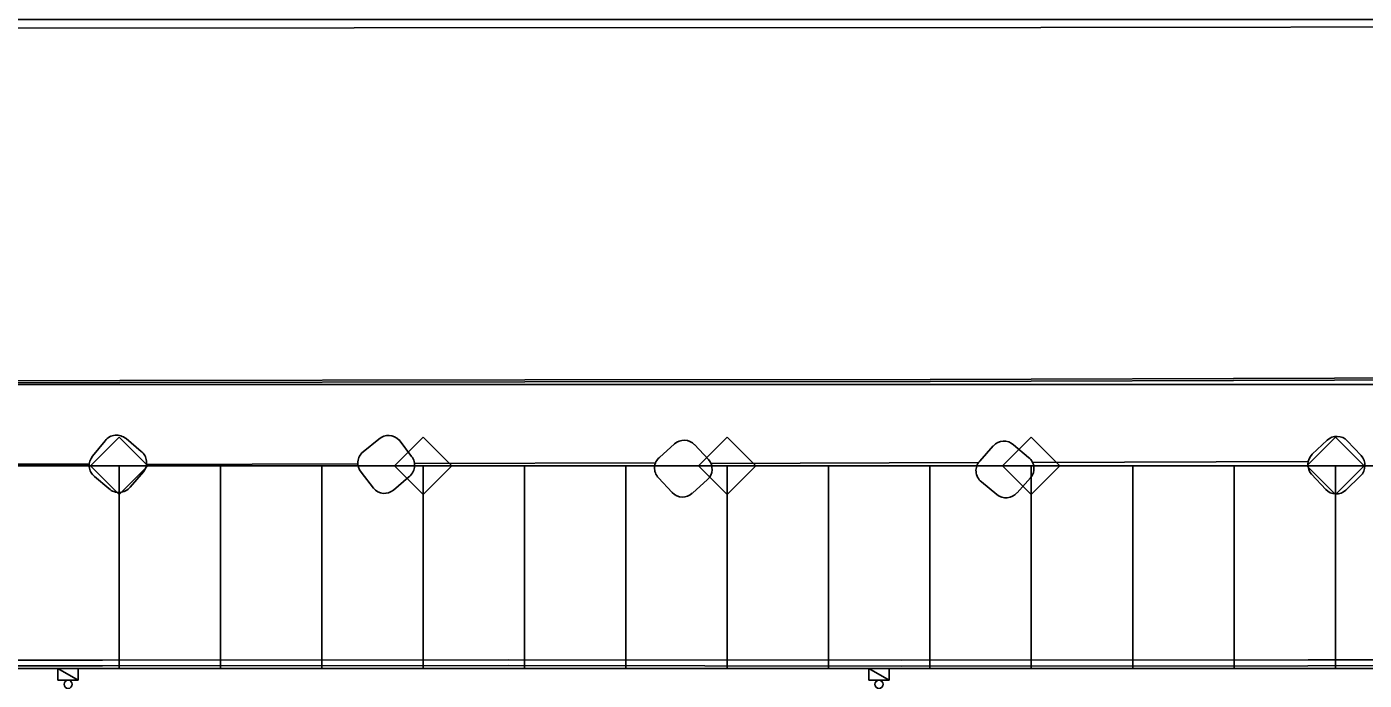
# Model space of a CAD drawing. Extents: x -264205 to -263659, y -1242401 to -1241986.
# Drawn here: x -263891.84 to -263858.86, y -1242271.27 to -1242255.16 of the extents above; entities that cross this region are included whole.
import ezdxf

# ---------------------------------------------------------------- set-up
doc = ezdxf.new("R2010")
doc.units = 0
for name, color, linetype in [('PROJEKT_OBRUBNIKY_KOMUNIKACIE', 7, 'Continuous'), ('PROJEKT_TDZ_VODOROVNE', 7, 'Continuous'), ('SITUACIA_DSP_2D', 7, 'Continuous'), ('SO_20-2_OBRUBNIKY_DOLNA_HRANA', 7, 'Continuous'), ('SO_20-2_OBRUBNIKY_HORNA_HRANA', 7, 'Continuous')]:
    doc.layers.add(name, color=color, linetype=linetype)

msp = doc.modelspace()

# ---------------------------------------------------------------- linework, layer by layer
at = {"layer": 'PROJEKT_OBRUBNIKY_KOMUNIKACIE'}
for p, q in [((-263807.068, -1242265.987), (-263917.08, -1242265.983)), ((-263917.578, -1242270.983), (-263807.068, -1242270.982))]:
    msp.add_line(p, q, dxfattribs=at)
for points in [[(-263854.468, -1242263.985), (-263917.08, -1242263.982), (-263901.868, -1242254.982), (-263854.468, -1242254.985), (-263854.468, -1242263.985)], [(-263889.568, -1242265.279), (-263888.861, -1242265.986), (-263889.568, -1242266.694), (-263890.275, -1242265.986), (-263889.568, -1242265.279)], [(-263882.068, -1242265.279), (-263881.361, -1242265.986), (-263882.068, -1242266.694), (-263882.775, -1242265.986), (-263882.068, -1242265.279)], [(-263874.568, -1242265.279), (-263873.861, -1242265.986), (-263874.568, -1242266.694), (-263875.275, -1242265.986), (-263874.568, -1242265.279)], [(-263867.068, -1242265.279), (-263866.361, -1242265.986), (-263867.068, -1242266.694), (-263867.775, -1242265.986), (-263867.068, -1242265.279)], [(-263859.568, -1242265.279), (-263858.861, -1242265.986), (-263859.568, -1242266.694), (-263860.275, -1242265.986), (-263859.568, -1242265.279)]]:
    msp.add_lwpolyline(points, dxfattribs=at)
at = {"layer": 'PROJEKT_TDZ_VODOROVNE'}
for p, q in [((-263889.568, -1242270.982), (-263889.568, -1242265.982)), ((-263887.068, -1242270.982), (-263887.068, -1242265.982)), ((-263884.568, -1242270.982), (-263884.568, -1242265.982)), ((-263882.068, -1242270.982), (-263882.068, -1242265.982)), ((-263879.568, -1242270.982), (-263879.568, -1242265.982)), ((-263877.068, -1242270.982), (-263877.068, -1242265.982)), ((-263874.568, -1242270.982), (-263874.568, -1242265.982)), ((-263872.068, -1242270.982), (-263872.068, -1242265.982)), ((-263869.568, -1242270.982), (-263869.568, -1242265.982)), ((-263867.068, -1242270.982), (-263867.068, -1242265.982)), ((-263864.568, -1242270.982), (-263864.568, -1242265.982)), ((-263862.068, -1242270.982), (-263862.068, -1242265.982)), ((-263859.568, -1242270.982), (-263859.568, -1242265.982))]:
    msp.add_line(p, q, dxfattribs=at)
at = {"layer": 'SITUACIA_DSP_2D'}
for p, q in [((-263854.468, -1242263.985), (-263917.08, -1242263.982)), ((-263890.275, -1242265.986), (-263889.568, -1242265.279)), ((-263889.568, -1242265.279), (-263888.861, -1242265.986)), ((-263882.775, -1242265.986), (-263882.068, -1242265.279)), ((-263882.068, -1242265.279), (-263881.361, -1242265.986)), ((-263875.275, -1242265.986), (-263874.568, -1242265.279)), ((-263874.568, -1242265.279), (-263873.861, -1242265.986)), ((-263867.775, -1242265.986), (-263867.068, -1242265.279)), ((-263867.068, -1242265.279), (-263866.361, -1242265.986)), ((-263860.275, -1242265.986), (-263859.568, -1242265.279)), ((-263859.568, -1242265.279), (-263858.861, -1242265.986)), ((-263889.568, -1242266.693), (-263890.275, -1242265.986)), ((-263888.861, -1242265.986), (-263889.568, -1242266.693)), ((-263882.068, -1242266.693), (-263882.775, -1242265.986)), ((-263881.361, -1242265.986), (-263882.068, -1242266.693)), ((-263874.568, -1242266.693), (-263875.275, -1242265.986)), ((-263873.861, -1242265.986), (-263874.568, -1242266.693)), ((-263867.068, -1242266.693), (-263867.775, -1242265.986)), ((-263866.361, -1242265.986), (-263867.068, -1242266.693)), ((-263859.568, -1242266.693), (-263860.275, -1242265.986)), ((-263858.861, -1242265.986), (-263859.568, -1242266.693)), ((-263891.074, -1242270.983), (-263890.574, -1242270.983)), ((-263891.074, -1242271.273), (-263891.074, -1242270.983)), ((-263891.074, -1242270.983), (-263890.574, -1242271.273)), ((-263891.074, -1242270.983), (-263890.574, -1242271.273)), ((-263890.574, -1242270.983), (-263891.074, -1242270.983)), ((-263890.574, -1242270.983), (-263890.574, -1242271.273)), ((-263890.574, -1242271.273), (-263890.574, -1242270.983)), ((-263871.074, -1242270.983), (-263870.574, -1242270.983)), ((-263871.074, -1242271.273), (-263871.074, -1242270.983)), ((-263871.074, -1242270.983), (-263870.574, -1242271.273)), ((-263871.074, -1242270.983), (-263870.574, -1242271.273)), ((-263870.574, -1242270.983), (-263871.074, -1242270.983)), ((-263870.574, -1242270.983), (-263870.574, -1242271.273)), ((-263870.574, -1242271.273), (-263870.574, -1242270.983)), ((-263890.574, -1242271.273), (-263891.074, -1242271.273)), ((-263870.574, -1242271.273), (-263871.074, -1242271.273))]:
    msp.add_line(p, q, dxfattribs=at)
for centre in [(-263890.824, -1242271.373), (-263870.824, -1242271.373)]:
    msp.add_circle(centre, 0.1, dxfattribs=at)
at = {"layer": 'SO_20-2_OBRUBNIKY_DOLNA_HRANA'}
for points in [[(-263870.268, -1242270.778), (-263879.968, -1242270.77), (-263889.973, -1242270.776), (-263899.989, -1242270.776), (-263908.993, -1242270.778), (-263917.158, -1242270.747)], [(-263870.27, -1242270.923), (-263879.971, -1242270.913), (-263889.978, -1242270.919), (-263899.995, -1242270.919), (-263908.997, -1242270.923), (-263917.4, -1242270.885)], [(-263870.27, -1242270.923), (-263860.247, -1242270.914), (-263850.285, -1242270.903), (-263840.274, -1242270.913), (-263830.254, -1242270.929), (-263819.233, -1242270.965)], [(-263870.268, -1242270.778), (-263860.244, -1242270.766), (-263850.281, -1242270.766), (-263840.271, -1242270.772), (-263830.256, -1242270.782), (-263819.239, -1242270.817)]]:
    msp.add_lwpolyline(points, dxfattribs=at)
at = {"layer": 'SO_20-2_OBRUBNIKY_HORNA_HRANA'}
for p, q in [((-263890.219, -1242265.745), (-263889.911, -1242265.367)), ((-263889.395, -1242265.316), (-263889.024, -1242265.629)), ((-263883.549, -1242265.645), (-263883.157, -1242265.326)), ((-263882.659, -1242265.349), (-263882.353, -1242265.753)), ((-263876.238, -1242265.777), (-263875.868, -1242265.446)), ((-263875.373, -1242265.464), (-263875.027, -1242265.833)), ((-263867.505, -1242265.465), (-263867.134, -1242265.781)), ((-263860.141, -1242265.702), (-263859.771, -1242265.356)), ((-263859.278, -1242265.369), (-263858.937, -1242265.73)), ((-263868.34, -1242265.871), (-263868.005, -1242265.493)), ((-263890.301, -1242265.948), (-263896.366, -1242265.948)), ((-263888.964, -1242266.132), (-263889.292, -1242266.51)), ((-263883.679, -1242265.937), (-263888.889, -1242265.954)), ((-263876.338, -1242265.916), (-263882.28, -1242265.932)), ((-263868.367, -1242265.903), (-263874.969, -1242265.925)), ((-263860.238, -1242265.88), (-263867.038, -1242265.901)), ((-263890.172, -1242266.247), (-263889.819, -1242266.547)), ((-263883.597, -1242266.144), (-263883.294, -1242266.54)), ((-263882.428, -1242266.267), (-263882.798, -1242266.582)), ((-263876.263, -1242266.281), (-263875.925, -1242266.646)), ((-263875.428, -1242266.661), (-263875.054, -1242266.325)), ((-263868.3, -1242266.377), (-263867.917, -1242266.691)), ((-263867.086, -1242266.282), (-263867.421, -1242266.649)), ((-263859.805, -1242266.568), (-263860.158, -1242266.195)), ((-263858.948, -1242266.234), (-263859.311, -1242266.584))]:
    msp.add_line(p, q, dxfattribs=at)
for points in [[(-263854.511, -1242263.815), (-263854.507, -1242255.162), (-263866.835, -1242255.182), (-263883.768, -1242255.184), (-263902.097, -1242255.191), (-263916.995, -1242263.915)], [(-263909.527, -1242263.897), (-263899.537, -1242263.895), (-263889.544, -1242263.882), (-263879.556, -1242263.864), (-263869.563, -1242263.857), (-263859.593, -1242263.827), (-263846.594, -1242263.797), (-263839.607, -1242263.784)], [(-263909.527, -1242263.947), (-263899.537, -1242263.945), (-263889.544, -1242263.932), (-263879.556, -1242263.914), (-263869.563, -1242263.907), (-263859.593, -1242263.877), (-263846.594, -1242263.847), (-263839.607, -1242263.834)]]:
    msp.add_lwpolyline(points, dxfattribs=at)
for centre, major_axis, ratio, start_param, end_param in [((-263889.629, -1242265.589), (-0.359, 0.015), 0.99962, 4.0469, 5.65862), ((-263882.92, -1242265.59), (-0.278, -0.22), 0.999925, 3.218386, 4.777038), ((-263875.63, -1242265.712), (-0.318, -0.162), 0.999448, 3.43782, 4.971809), ((-263867.741, -1242265.732), (-0.28, -0.22), 0.999509, 3.322445, 4.88112), ((-263859.531, -1242265.608), (-0.015, 0.348), 0.999793, 5.425764, 7.000161), ((-263889.948, -1242265.973), (0.164, -0.314), 0.999876, 3.531907, 5.116886), ((-263889.243, -1242265.91), (0.067, 0.35), 0.999472, 4.230562, 5.811287), ((-263883.329, -1242265.918), (0.128, -0.327), 0.999209, 3.448529, 5.039278), ((-263882.638, -1242265.974), (0.101, 0.346), 0.999903, 4.047569, 5.654739), ((-263876.02, -1242266.04), (-0.017, -0.341), 0.999959, 3.881809, 5.542969), ((-263867.354, -1242266.055), (-0.17, 0.308), 0.999987, 3.505695, 5.102454), ((-263859.886, -1242265.958), (0.035, -0.359), 0.999882, 3.828047, 5.331937), ((-263859.199, -1242265.977), (0.277, 0.23), 0.999582, 4.791611, 6.343429), ((-263875.293, -1242266.065), (0.295, 0.193), 0.999971, 4.876617, 6.421987), ((-263868.092, -1242266.106), (0.027, -0.34), 0.99996, 3.874031, 5.550747), ((-263889.573, -1242266.278), (0.354, 0.088), 0.999033, 3.729542, 5.349023), ((-263883.025, -1242266.316), (0.274, -0.218), 0.999835, 4.508507, 6.089955), ((-263875.669, -1242266.402), (0.346, -0.075), 0.999012, 4.116388, 5.672493), ((-263867.69, -1242266.429), (0.337, -0.085), 0.998785, 4.246278, 5.84268), ((-263859.55, -1242266.332), (0.125, -0.324), 0.99994, 5.090538, 6.673957)]:
    msp.add_ellipse(centre, major_axis=major_axis, ratio=ratio, start_param=start_param, end_param=end_param, dxfattribs=at)

doc.saveas('drawing.dxf')
